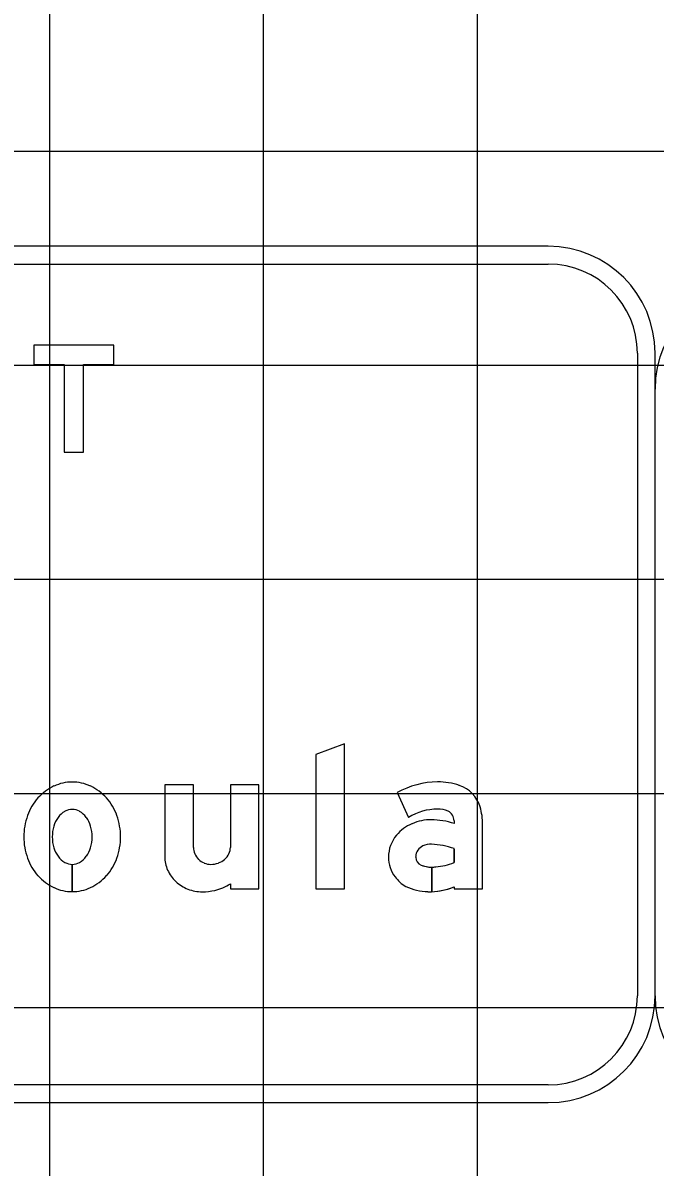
# Model space of a CAD drawing. Extents: x 2193008 to 2198143, y 1236112 to 1237864.
# Drawn here: x 2196960.46 to 2196966.37, y 1237195.61 to 1237206.3 of the extents above; entities that cross this region are included whole.
import ezdxf

# ---------------------------------------------------------------- set-up
doc = ezdxf.new("R2010")
doc.units = 0
for name, color, linetype in [('GSBWFILL', 7, 'Continuous'), ('GSCOLORFILL', 7, 'Continuous'), ('GSOUTLINE', 7, 'Continuous'), ('M-ROADS', 7, 'Continuous')]:
    doc.layers.add(name, color=color, linetype=linetype)

msp = doc.modelspace()

# ---------------------------------------------------------------- linework, layer by layer
at = {"layer": 'GSBWFILL'}
for p, q in [((2196962.05, 1237198.602), (2196962.05, 1237199.186)), ((2196960.918, 1237198.187), (2196960.918, 1237198.444)), ((2196960.918, 1237198.444), (2196960.918, 1237198.187))]:
    msp.add_line(p, q, dxfattribs=at)
for points in [[(2196960.558, 1237203.114), (2196960.843, 1237203.114), (2196960.843, 1237202.295), (2196961.022, 1237202.295), (2196961.022, 1237203.114), (2196961.307, 1237203.114), (2196961.307, 1237203.294), (2196960.558, 1237203.294)], [(2196963.462, 1237198.214), (2196963.462, 1237199.569), (2196963.195, 1237199.468), (2196963.195, 1237198.214)]]:
    msp.add_lwpolyline(points, close=True, dxfattribs=at)
for points in [[(2196962.05, 1237199.186), (2196961.783, 1237199.186), (2196961.783, 1237198.514)], [(2196962.396, 1237198.262), (2196962.396, 1237198.214), (2196962.662, 1237198.214), (2196962.662, 1237199.186), (2196962.396, 1237199.186), (2196962.396, 1237198.602)], [(2196963.955, 1237199.113), (2196964.062, 1237198.882)], [(2196964.487, 1237198.85), (2196964.487, 1237198.825)], [(2196964.487, 1237198.233), (2196964.487, 1237198.214), (2196964.754, 1237198.214), (2196964.754, 1237198.815)], [(2196964.487, 1237198.589), (2196964.487, 1237198.46)], [(2196964.278, 1237198.188), (2196964.278, 1237198.417)], [(2196964.278, 1237198.417), (2196964.278, 1237198.188)]]:
    msp.add_lwpolyline(points, dxfattribs=at)
for centre, major_axis, ratio, start_param, end_param in [((2196960.943, 1237198.758), (0, 0.461), 0.999996, 0.438571, 0.847388), ((2196960.918, 1237198.811), (0, 0.401), 0.999996, 0, 0.438571), ((2196960.918, 1237198.811), (0, 0.401), 0.999996, 5.844614, 6.283185), ((2196960.892, 1237198.758), (0, 0.461), 0.999996, 5.435798, 5.844614), ((2196964.333, 1237198.449), (0, 0.764), 0.999993, 0, 0.517719), ((2196964.333, 1237198.561), (0, 0.652), 0.999993, 5.96613, 6.283185), ((2196964.442, 1237198.896), (0, 0.3), 0.999993, 4.997165, 5.96613), ((2196960.982, 1237198.723), (0, 0.514), 0.999996, 0.847388, 1.220117), ((2196960.853, 1237198.723), (0, 0.514), 0.999996, 5.063069, 5.435798), ((2196960.95, 1237198.762), (0, 0.203), 0.999996, 0.517724, 0.942), ((2196960.918, 1237198.819), (0, 0.138), 0.999996, 0, 0.517724), ((2196960.918, 1237198.819), (0, 0.138), 0.999996, 5.765461, 6.283185), ((2196960.885, 1237198.762), (0, 0.203), 0.999996, 5.341185, 5.765461), ((2196964.333, 1237198.449), (0, 0.51), 0.999993, 0, 0.559495), ((2196964.342, 1237198.758), (0, 0.202), 0.999993, 5.822746, 6.330435), ((2196964.387, 1237198.85), (0, 0.0999), 0.999993, 4.712389, 5.822746), ((2196964.167, 1237198.815), (0, 0.587), 0.999993, 4.712389, 4.997165), ((2196961.044, 1237198.7), (0, 0.579), 0.999996, 1.220117, 1.570796), ((2196961.001, 1237198.724), (0, 0.267), 0.999996, 0.942, 1.278197), ((2196960.834, 1237198.724), (0, 0.267), 0.999996, 5.004989, 5.341185), ((2196960.791, 1237198.7), (0, 0.579), 0.999996, 4.712389, 5.063069), ((2196964.242, 1237198.471), (0, 0.382), 0.999993, 0.399285, 0.87593), ((2196964.274, 1237198.403), (0, 0.457), 0.999993, 0, 0.404512), ((2196964.274, 1237198.187), (0, 0.672), 0.999993, 5.959871, 6.283185), ((2196961.044, 1237198.7), (0, 0.579), 0.999996, 1.570796, 1.921476), ((2196961.082, 1237198.7), (0, 0.351), 0.999996, 1.278197, 1.570796), ((2196961.082, 1237198.7), (0, 0.351), 0.999996, 1.570796, 1.863396), ((2196960.753, 1237198.7), (0, 0.351), 0.999996, 4.712389, 5.004989), ((2196960.753, 1237198.7), (0, 0.351), 0.999996, 4.419789, 4.712389), ((2196960.791, 1237198.7), (0, 0.579), 0.999996, 4.361709, 4.712389), ((2196964.195, 1237198.51), (0, 0.321), 0.999993, 0.87593, 1.570796), ((2196961.001, 1237198.676), (0, 0.267), 0.999996, 1.863396, 2.199593), ((2196960.834, 1237198.676), (0, 0.267), 0.999996, 4.083593, 4.419789), ((2196962.204, 1237198.602), (0, 0.154), 0.999999, 1.570796, 1.973843), ((2196962.257, 1237198.602), (0, 0.139), 0.999999, 4.267823, 4.712389), ((2196964.241, 1237198.511), (0, 0.113), 0.999993, 0.408547, 1.530785), ((2196964.272, 1237198.438), (0, 0.193), 0.999993, 6.259455, 6.691732), ((2196964.258, 1237197.976), (0, 0.655), 0.999993, 5.926185, 6.254823), ((2196960.982, 1237198.677), (0, 0.514), 0.999996, 1.921476, 2.294205), ((2196960.95, 1237198.638), (0, 0.203), 0.999996, 2.199593, 2.623869), ((2196960.885, 1237198.638), (0, 0.203), 0.999996, 3.659317, 4.083593), ((2196960.853, 1237198.677), (0, 0.514), 0.999996, 3.98898, 4.361709), ((2196962.089, 1237198.514), (0, 0.306), 0.999999, 1.570796, 1.988484), ((2196962.209, 1237198.604), (0, 0.159), 0.999999, 1.973842, 2.370677), ((2196962.211, 1237198.607), (0, 0.163), 0.999999, 2.370677, 2.759031), ((2196962.222, 1237198.628), (0, 0.183), 0.999999, 3.487296, 3.857311), ((2196962.236, 1237198.612), (0, 0.162), 0.999999, 3.857311, 4.267823), ((2196964.181, 1237198.51), (0, 0.307), 0.999993, 1.570796, 2.21394), ((2196964.248, 1237198.51), (0, 0.121), 0.999993, 1.530785, 1.570796), ((2196964.208, 1237198.51), (0, 0.0799), 0.999993, 1.570796, 2.757027), ((2196960.918, 1237198.581), (0, 0.138), 0.999996, 2.623869, 3.141593), ((2196960.918, 1237198.581), (0, 0.138), 0.999996, 3.142077, 3.659317), ((2196962.111, 1237198.524), (0, 0.33), 0.999999, 1.988484, 2.390665), ((2196962.213, 1237198.611), (0, 0.168), 0.999999, 2.759031, 3.141593), ((2196962.213, 1237198.653), (0, 0.21), 0.999999, 3.141593, 3.487296), ((2196964.278, 1237198.683), (0, 0.266), 0.999993, 2.757027, 3.141593), ((2196964.278, 1237198.683), (0, 0.266), 0.999993, 3.141843, 3.28451), ((2196964.262, 1237199.033), (0, 0.616), 0.999993, 3.228562, 3.516221), ((2196960.943, 1237198.643), (0, 0.461), 0.999996, 2.294205, 2.703022), ((2196960.892, 1237198.643), (0, 0.461), 0.999996, 3.580164, 3.98898), ((2196962.125, 1237198.539), (0, 0.35), 0.999999, 2.390665, 2.772693), ((2196964.208, 1237198.531), (0, 0.341), 0.999993, 2.21394, 2.611125), ((2196960.918, 1237198.589), (0, 0.401), 0.999996, 2.703022, 3.141593), ((2196960.918, 1237198.589), (0, 0.401), 0.999996, 3.141759, 3.580164), ((2196962.134, 1237198.562), (0, 0.375), 0.999999, 2.772693, 3.141593), ((2196962.134, 1237198.72), (0, 0.533), 0.999999, 3.141593, 3.361579), ((2196962.138, 1237198.667), (0, 0.48), 0.999999, 3.37668, 3.708724), ((2196964.243, 1237198.646), (0, 0.458), 0.999993, 2.672443, 3.141593), ((2196964.243, 1237198.867), (0, 0.68), 0.999993, 3.141593, 3.191959), ((2196964.243, 1237198.867), (0, 0.68), 0.999993, 3.192057, 3.508644)]:
    msp.add_ellipse(centre, major_axis=major_axis, ratio=ratio, start_param=start_param, end_param=end_param, dxfattribs=at)
at = {"layer": 'GSCOLORFILL'}
for p, q in [((2196965.367, 1237204.217), (2196952.38, 1237204.217)), ((2196952.38, 1237204.051), (2196965.367, 1237204.051)), ((2196966.2, 1237203.218), (2196966.2, 1237197.216)), ((2196966.366, 1237197.216), (2196966.366, 1237203.218)), ((2196966.366, 1237197.216), (2196966.366, 1237202.883)), ((2196962.05, 1237198.602), (2196962.05, 1237199.186)), ((2196960.918, 1237198.187), (2196960.918, 1237198.444)), ((2196960.918, 1237198.444), (2196960.918, 1237198.187)), ((2196965.367, 1237196.383), (2196952.382, 1237196.383)), ((2196952.382, 1237196.217), (2196965.367, 1237196.217))]:
    msp.add_line(p, q, dxfattribs=at)
for points in [[(2196960.558, 1237203.114), (2196960.843, 1237203.114), (2196960.843, 1237202.295), (2196961.022, 1237202.295), (2196961.022, 1237203.114), (2196961.307, 1237203.114), (2196961.307, 1237203.294), (2196960.558, 1237203.294)], [(2196963.462, 1237198.214), (2196963.462, 1237199.569), (2196963.195, 1237199.468), (2196963.195, 1237198.214)]]:
    msp.add_lwpolyline(points, close=True, dxfattribs=at)
for points in [[(2196962.05, 1237199.186), (2196961.783, 1237199.186), (2196961.783, 1237198.514)], [(2196962.396, 1237198.262), (2196962.396, 1237198.214), (2196962.662, 1237198.214), (2196962.662, 1237199.186), (2196962.396, 1237199.186), (2196962.396, 1237198.602)], [(2196963.955, 1237199.113), (2196964.062, 1237198.882)], [(2196964.487, 1237198.85), (2196964.487, 1237198.825)], [(2196964.487, 1237198.233), (2196964.487, 1237198.214), (2196964.754, 1237198.214), (2196964.754, 1237198.815)], [(2196964.487, 1237198.589), (2196964.487, 1237198.46)], [(2196964.278, 1237198.188), (2196964.278, 1237198.417)], [(2196964.278, 1237198.417), (2196964.278, 1237198.188)]]:
    msp.add_lwpolyline(points, dxfattribs=at)
for centre, radius, start, end in [((2196965.367, 1237203.218), 0.999, 0, 90), ((2196965.367, 1237203.218), 0.833, 0, 90), ((2196967.366, 1237202.883), 1, 90, 180), ((2196965.367, 1237197.216), 0.999, 270, 0), ((2196965.367, 1237197.216), 0.833, 270, 0), ((2196967.366, 1237197.216), 1, 180, 270)]:
    msp.add_arc(centre, radius, start, end, dxfattribs=at)
for centre, major_axis, ratio, start_param, end_param in [((2196960.943, 1237198.758), (0, 0.461), 0.999996, 0.438571, 0.847388), ((2196960.918, 1237198.811), (0, 0.401), 0.999996, 0, 0.438571), ((2196960.918, 1237198.811), (0, 0.401), 0.999996, 5.844614, 6.283185), ((2196960.892, 1237198.758), (0, 0.461), 0.999996, 5.435798, 5.844614), ((2196964.333, 1237198.449), (0, 0.764), 0.999993, 0, 0.517719), ((2196964.333, 1237198.561), (0, 0.652), 0.999993, 5.96613, 6.283185), ((2196964.442, 1237198.896), (0, 0.3), 0.999993, 4.997165, 5.96613), ((2196960.982, 1237198.723), (0, 0.514), 0.999996, 0.847388, 1.220117), ((2196960.853, 1237198.723), (0, 0.514), 0.999996, 5.063069, 5.435798), ((2196960.95, 1237198.762), (0, 0.203), 0.999996, 0.517724, 0.942), ((2196960.918, 1237198.819), (0, 0.138), 0.999996, 0, 0.517724), ((2196960.918, 1237198.819), (0, 0.138), 0.999996, 5.765461, 6.283185), ((2196960.885, 1237198.762), (0, 0.203), 0.999996, 5.341185, 5.765461), ((2196964.333, 1237198.449), (0, 0.51), 0.999993, 0, 0.559495), ((2196964.342, 1237198.758), (0, 0.202), 0.999993, 5.822746, 6.330435), ((2196964.387, 1237198.85), (0, 0.0999), 0.999993, 4.712389, 5.822746), ((2196964.167, 1237198.815), (0, 0.587), 0.999993, 4.712389, 4.997165), ((2196961.044, 1237198.7), (0, 0.579), 0.999996, 1.220117, 1.570796), ((2196961.001, 1237198.724), (0, 0.267), 0.999996, 0.942, 1.278197), ((2196960.834, 1237198.724), (0, 0.267), 0.999996, 5.004989, 5.341185), ((2196960.791, 1237198.7), (0, 0.579), 0.999996, 4.712389, 5.063069), ((2196964.242, 1237198.471), (0, 0.382), 0.999993, 0.399285, 0.87593), ((2196964.274, 1237198.403), (0, 0.457), 0.999993, 0, 0.404512), ((2196964.274, 1237198.187), (0, 0.672), 0.999993, 5.959871, 6.283185), ((2196961.044, 1237198.7), (0, 0.579), 0.999996, 1.570796, 1.921476), ((2196961.082, 1237198.7), (0, 0.351), 0.999996, 1.278197, 1.570796), ((2196961.082, 1237198.7), (0, 0.351), 0.999996, 1.570796, 1.863396), ((2196960.753, 1237198.7), (0, 0.351), 0.999996, 4.712389, 5.004989), ((2196960.753, 1237198.7), (0, 0.351), 0.999996, 4.419789, 4.712389), ((2196960.791, 1237198.7), (0, 0.579), 0.999996, 4.361709, 4.712389), ((2196964.195, 1237198.51), (0, 0.321), 0.999993, 0.87593, 1.570796), ((2196961.001, 1237198.676), (0, 0.267), 0.999996, 1.863396, 2.199593), ((2196960.834, 1237198.676), (0, 0.267), 0.999996, 4.083593, 4.419789), ((2196962.204, 1237198.602), (0, 0.154), 0.999999, 1.570796, 1.973843), ((2196962.257, 1237198.602), (0, 0.139), 0.999999, 4.267823, 4.712389), ((2196964.241, 1237198.511), (0, 0.113), 0.999993, 0.408547, 1.530785), ((2196964.272, 1237198.438), (0, 0.193), 0.999993, 6.259455, 6.691732), ((2196964.258, 1237197.976), (0, 0.655), 0.999993, 5.926185, 6.254823), ((2196960.982, 1237198.677), (0, 0.514), 0.999996, 1.921476, 2.294205), ((2196960.95, 1237198.638), (0, 0.203), 0.999996, 2.199593, 2.623869), ((2196960.885, 1237198.638), (0, 0.203), 0.999996, 3.659317, 4.083593), ((2196960.853, 1237198.677), (0, 0.514), 0.999996, 3.98898, 4.361709), ((2196962.089, 1237198.514), (0, 0.306), 0.999999, 1.570796, 1.988484), ((2196962.209, 1237198.604), (0, 0.159), 0.999999, 1.973842, 2.370677), ((2196962.211, 1237198.607), (0, 0.163), 0.999999, 2.370677, 2.759031), ((2196962.222, 1237198.628), (0, 0.183), 0.999999, 3.487296, 3.857311), ((2196962.236, 1237198.612), (0, 0.162), 0.999999, 3.857311, 4.267823), ((2196964.181, 1237198.51), (0, 0.307), 0.999993, 1.570796, 2.21394), ((2196964.248, 1237198.51), (0, 0.121), 0.999993, 1.530785, 1.570796), ((2196964.208, 1237198.51), (0, 0.0799), 0.999993, 1.570796, 2.757027), ((2196960.918, 1237198.581), (0, 0.138), 0.999996, 2.623869, 3.141593), ((2196960.918, 1237198.581), (0, 0.138), 0.999996, 3.142077, 3.659317), ((2196962.111, 1237198.524), (0, 0.33), 0.999999, 1.988484, 2.390665), ((2196962.213, 1237198.611), (0, 0.168), 0.999999, 2.759031, 3.141593), ((2196962.213, 1237198.653), (0, 0.21), 0.999999, 3.141593, 3.487296), ((2196964.278, 1237198.683), (0, 0.266), 0.999993, 2.757027, 3.141593), ((2196964.278, 1237198.683), (0, 0.266), 0.999993, 3.141843, 3.28451), ((2196964.262, 1237199.033), (0, 0.616), 0.999993, 3.228562, 3.516221), ((2196960.943, 1237198.643), (0, 0.461), 0.999996, 2.294205, 2.703022), ((2196960.892, 1237198.643), (0, 0.461), 0.999996, 3.580164, 3.98898), ((2196962.125, 1237198.539), (0, 0.35), 0.999999, 2.390665, 2.772693), ((2196964.208, 1237198.531), (0, 0.341), 0.999993, 2.21394, 2.611125), ((2196960.918, 1237198.589), (0, 0.401), 0.999996, 2.703022, 3.141593), ((2196960.918, 1237198.589), (0, 0.401), 0.999996, 3.141759, 3.580164), ((2196962.134, 1237198.562), (0, 0.375), 0.999999, 2.772693, 3.141593), ((2196962.134, 1237198.72), (0, 0.533), 0.999999, 3.141593, 3.361579), ((2196962.138, 1237198.667), (0, 0.48), 0.999999, 3.37668, 3.708724), ((2196964.243, 1237198.646), (0, 0.458), 0.999993, 2.672443, 3.141593), ((2196964.243, 1237198.867), (0, 0.68), 0.999993, 3.141593, 3.191959), ((2196964.243, 1237198.867), (0, 0.68), 0.999993, 3.192057, 3.508644)]:
    msp.add_ellipse(centre, major_axis=major_axis, ratio=ratio, start_param=start_param, end_param=end_param, dxfattribs=at)
at = {"layer": 'GSOUTLINE'}
msp.add_line((2196962.05, 1237198.602), (2196962.05, 1237199.186), dxfattribs=at)
for points in [[(2196960.558, 1237203.114), (2196960.843, 1237203.114), (2196960.843, 1237202.295), (2196961.022, 1237202.295), (2196961.022, 1237203.114), (2196961.307, 1237203.114), (2196961.307, 1237203.294), (2196960.558, 1237203.294)], [(2196963.462, 1237198.214), (2196963.462, 1237199.569), (2196963.195, 1237199.468), (2196963.195, 1237198.214)]]:
    msp.add_lwpolyline(points, close=True, dxfattribs=at)
for points in [[(2196962.05, 1237199.186), (2196961.783, 1237199.186), (2196961.783, 1237198.514)], [(2196962.396, 1237198.262), (2196962.396, 1237198.214), (2196962.662, 1237198.214), (2196962.662, 1237199.186), (2196962.396, 1237199.186), (2196962.396, 1237198.602)], [(2196963.955, 1237199.113), (2196964.062, 1237198.882)], [(2196964.487, 1237198.85), (2196964.487, 1237198.825)], [(2196964.487, 1237198.233), (2196964.487, 1237198.214), (2196964.754, 1237198.214), (2196964.754, 1237198.815)], [(2196964.487, 1237198.46), (2196964.487, 1237198.589)]]:
    msp.add_lwpolyline(points, dxfattribs=at)
for centre, major_axis, ratio, start_param, end_param in [((2196960.943, 1237198.758), (0, 0.461), 0.999996, 0.438571, 0.847388), ((2196960.918, 1237198.811), (0, 0.401), 0.999996, 0, 0.438571), ((2196960.918, 1237198.811), (0, 0.401), 0.999996, 5.844614, 6.283185), ((2196960.892, 1237198.758), (0, 0.461), 0.999996, 5.435798, 5.844614), ((2196964.333, 1237198.449), (0, 0.764), 0.999993, 6.283185, 6.800904), ((2196964.333, 1237198.561), (0, 0.652), 0.999993, 5.96613, 6.283185), ((2196964.442, 1237198.896), (0, 0.3), 0.999993, 4.997165, 5.96613), ((2196960.982, 1237198.723), (0, 0.514), 0.999996, 0.847388, 1.220117), ((2196960.853, 1237198.723), (0, 0.514), 0.999996, 5.063069, 5.435798), ((2196960.95, 1237198.762), (0, 0.203), 0.999996, 0.517724, 0.942), ((2196960.918, 1237198.819), (0, 0.138), 0.999996, 0, 0.517724), ((2196960.918, 1237198.819), (0, 0.138), 0.999996, 5.765461, 6.283185), ((2196960.885, 1237198.762), (0, 0.203), 0.999996, 5.341185, 5.765461), ((2196964.333, 1237198.449), (0, 0.51), 0.999993, 0, 0.559495), ((2196964.342, 1237198.758), (0, 0.202), 0.999993, 5.822746, 6.330435), ((2196964.387, 1237198.85), (0, 0.0999), 0.999993, 4.712389, 5.822746), ((2196964.167, 1237198.815), (0, 0.587), 0.999993, 4.712389, 4.997165), ((2196961.044, 1237198.7), (0, 0.579), 0.999996, 1.220117, 1.570796), ((2196961.001, 1237198.724), (0, 0.267), 0.999996, 0.942, 1.278197), ((2196960.834, 1237198.724), (0, 0.267), 0.999996, 5.004989, 5.341185), ((2196960.791, 1237198.7), (0, 0.579), 0.999996, 4.712389, 5.063069), ((2196964.242, 1237198.471), (0, 0.382), 0.999993, 0.399285, 0.87593), ((2196964.274, 1237198.403), (0, 0.457), 0.999993, 0, 0.404512), ((2196964.274, 1237198.187), (0, 0.672), 0.999993, 5.959871, 6.283185), ((2196961.044, 1237198.7), (0, 0.579), 0.999996, 1.570796, 1.921476), ((2196961.082, 1237198.7), (0, 0.351), 0.999996, 1.278197, 1.570796), ((2196961.082, 1237198.7), (0, 0.351), 0.999996, 1.570796, 1.863396), ((2196960.753, 1237198.7), (0, 0.351), 0.999996, 4.712389, 5.004989), ((2196960.753, 1237198.7), (0, 0.351), 0.999996, 4.419789, 4.712389), ((2196960.791, 1237198.7), (0, 0.579), 0.999996, 4.361709, 4.712389), ((2196964.195, 1237198.51), (0, 0.321), 0.999993, 0.87593, 1.570796), ((2196961.001, 1237198.676), (0, 0.267), 0.999996, 1.863396, 2.199593), ((2196960.834, 1237198.676), (0, 0.267), 0.999996, 4.083593, 4.419789), ((2196962.204, 1237198.602), (0, 0.154), 0.999999, 1.570796, 1.973843), ((2196962.257, 1237198.602), (0, 0.139), 0.999999, 4.267823, 4.712389), ((2196964.241, 1237198.511), (0, 0.113), 0.999993, 0.408547, 1.530785), ((2196964.272, 1237198.438), (0, 0.193), 0.999993, 6.25958, 6.691732), ((2196964.258, 1237197.976), (0, 0.655), 0.999993, 5.926185, 6.254787), ((2196964.277, 1237198.62), (0, 0.00999), 0.999993, 6.254787, 6.25958), ((2196960.982, 1237198.677), (0, 0.514), 0.999996, 1.921476, 2.294205), ((2196960.95, 1237198.638), (0, 0.203), 0.999996, 2.199593, 2.623869), ((2196960.885, 1237198.638), (0, 0.203), 0.999996, 3.659317, 4.083593), ((2196960.853, 1237198.677), (0, 0.514), 0.999996, 3.98898, 4.361709), ((2196962.089, 1237198.514), (0, 0.306), 0.999999, 1.570796, 1.988484), ((2196962.209, 1237198.604), (0, 0.159), 0.999999, 1.973842, 2.370677), ((2196962.211, 1237198.607), (0, 0.163), 0.999999, 2.370677, 2.759031), ((2196962.222, 1237198.628), (0, 0.183), 0.999999, 3.487296, 3.857311), ((2196962.236, 1237198.612), (0, 0.162), 0.999999, 3.857311, 4.267823), ((2196964.181, 1237198.51), (0, 0.307), 0.999993, 1.570796, 2.21394), ((2196964.248, 1237198.51), (0, 0.121), 0.999993, 1.530785, 1.570796), ((2196964.208, 1237198.51), (0, 0.0799), 0.999993, 1.570796, 2.757027), ((2196960.918, 1237198.581), (0, 0.138), 0.999996, 2.623869, 3.141593), ((2196960.918, 1237198.581), (0, 0.138), 0.999996, 3.141593, 3.659317), ((2196962.111, 1237198.524), (0, 0.33), 0.999999, 1.988484, 2.390665), ((2196962.213, 1237198.611), (0, 0.168), 0.999999, 2.759031, 3.141593), ((2196962.213, 1237198.653), (0, 0.21), 0.999999, 3.141593, 3.487296), ((2196964.278, 1237198.683), (0, 0.266), 0.999993, 2.757027, 3.28451), ((2196964.262, 1237199.033), (0, 0.616), 0.999993, 3.228562, 3.516221), ((2196960.943, 1237198.643), (0, 0.461), 0.999996, 2.294205, 2.703022), ((2196960.892, 1237198.643), (0, 0.461), 0.999996, 3.580164, 3.98898), ((2196962.125, 1237198.539), (0, 0.35), 0.999999, 2.390665, 2.772693), ((2196964.208, 1237198.531), (0, 0.341), 0.999993, 2.21394, 2.611125), ((2196960.918, 1237198.589), (0, 0.401), 0.999996, 2.703022, 3.141593), ((2196960.918, 1237198.589), (0, 0.401), 0.999996, 3.141593, 3.580164), ((2196962.134, 1237198.562), (0, 0.375), 0.999999, 2.772693, 3.141593), ((2196962.134, 1237198.72), (0, 0.533), 0.999999, 3.141593, 3.361579), ((2196962.138, 1237198.667), (0, 0.48), 0.999999, 3.37668, 3.708724), ((2196964.243, 1237198.646), (0, 0.458), 0.999993, 2.672443, 3.141593), ((2196964.243, 1237198.867), (0, 0.68), 0.999993, 3.141593, 3.508644)]:
    msp.add_ellipse(centre, major_axis=major_axis, ratio=ratio, start_param=start_param, end_param=end_param, dxfattribs=at)
at = {"layer": 'M-ROADS'}
for p, q in [((2196960.707, 1237163.106), (2196960.707, 1237223.106)), ((2196962.707, 1237163.106), (2196962.707, 1237223.106)), ((2196964.707, 1237163.106), (2196964.707, 1237223.106)), ((2196944.707, 1237205.106), (2197074.707, 1237205.106)), ((2196944.707, 1237203.106), (2197074.707, 1237203.106)), ((2196944.707, 1237201.106), (2197074.707, 1237201.106)), ((2196944.707, 1237199.106), (2197074.707, 1237199.106)), ((2196944.707, 1237197.106), (2197074.707, 1237197.106))]:
    msp.add_line(p, q, dxfattribs=at)

doc.saveas('drawing.dxf')
